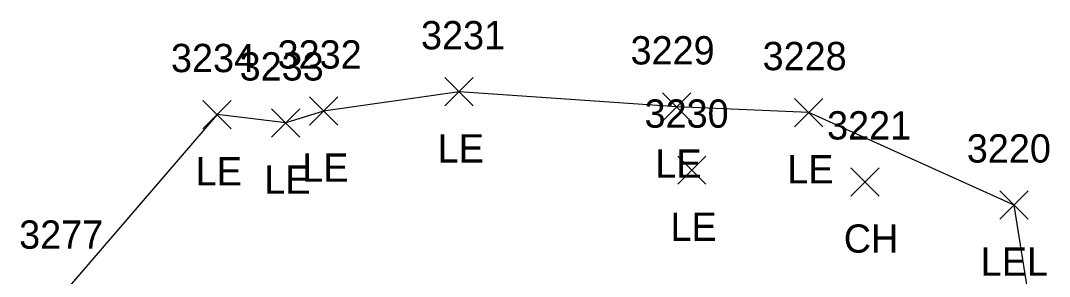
# Model space of a CAD drawing. Extents: x 1461855 to 1464118, y 556196 to 557441.
# Drawn here: x 1462032.7 to 1462105.5, y 556810.7 to 556828.8 of the extents above; entities that cross this region are included whole.
import ezdxf

# ---------------------------------------------------------------- set-up
doc = ezdxf.new("R2010")
doc.units = 0
for name, color, linetype in [('L_A', 7, 'Continuous'), ('L_I', 7, 'Continuous'), ('L_TIC', 7, 'Continuous'), ('LARO', 7, 'Continuous'), ('LSOGP', 7, 'Continuous')]:
    doc.layers.add(name, color=color, linetype=linetype)

msp = doc.modelspace()

# ---------------------------------------------------------------- linework, layer by layer
at = {"layer": 'L_TIC'}
for points in [[(1462062.721, 556822.778), (1462064.721, 556824.778)], [(1462064.721, 556822.778), (1462062.721, 556824.778)], [(1462045.596, 556821.165), (1462047.596, 556823.165)], [(1462047.596, 556821.165), (1462045.596, 556823.165)], [(1462053.141, 556821.416), (1462055.141, 556823.416)], [(1462055.141, 556821.416), (1462053.141, 556823.416)], [(1462078.123, 556821.707), (1462080.123, 556823.707)], [(1462080.123, 556821.707), (1462078.123, 556823.707)], [(1462087.459, 556821.303), (1462089.459, 556823.303)], [(1462089.459, 556821.303), (1462087.459, 556823.303)], [(1462050.456, 556820.573), (1462052.456, 556822.573)], [(1462052.456, 556820.573), (1462050.456, 556822.573)], [(1462079.194, 556817.238), (1462081.194, 556819.238)], [(1462081.194, 556817.238), (1462079.194, 556819.238)], [(1462091.453, 556816.404), (1462093.453, 556818.404)], [(1462093.453, 556816.404), (1462091.453, 556818.404)], [(1462101.994, 556814.774), (1462103.994, 556816.774)], [(1462103.994, 556814.774), (1462101.994, 556816.774)]]:
    msp.add_lwpolyline(points, dxfattribs=at)
at = {"layer": 'LARO'}
msp.add_lwpolyline([(1462105.086, 556802.615), (1462102.994, 556815.774)], dxfattribs=at)
at = {"layer": 'LSOGP'}
msp.add_lwpolyline([(1462105.086, 556802.615), (1462102.994, 556815.774), (1462088.459, 556822.303), (1462079.123, 556822.707), (1462063.721, 556823.778), (1462054.141, 556822.416), (1462051.456, 556821.573), (1462046.596, 556822.165), (1462035.855, 556809.685)], dxfattribs=at)

# ---------------------------------------------------------------- texts
at = {"layer": 'L_A'}
for s, p in [('LE', (1462062.209, 556818.778)), ('LE', (1462077.612, 556817.707)), ('LE', (1462045.085, 556817.165)), ('LE', (1462052.629, 556817.416)), ('LE', (1462086.947, 556817.303)), ('LE', (1462049.944, 556816.573)), ('LE', (1462078.682, 556813.238)), ('CH', (1462090.941, 556812.404)), ('LEL', (1462100.632, 556810.774))]:
    msp.add_text(s, height=2, dxfattribs=at).set_placement(p)
at = {"layer": 'L_I'}
for s, p in [('3231', (1462061.028, 556826.778)), ('3229', (1462075.856, 556825.707)), ('3234', (1462043.337, 556825.165)), ('3232', (1462050.881, 556825.416)), ('3228', (1462085.199, 556825.303)), ('3233', (1462048.196, 556824.573)), ('3230', (1462076.847, 556821.238)), ('3221', (1462089.76, 556820.404)), ('3220', (1462099.648, 556818.774)), ('3277', (1462032.595, 556812.685))]:
    msp.add_text(s, height=2, dxfattribs=at).set_placement(p)

doc.saveas('drawing.dxf')
